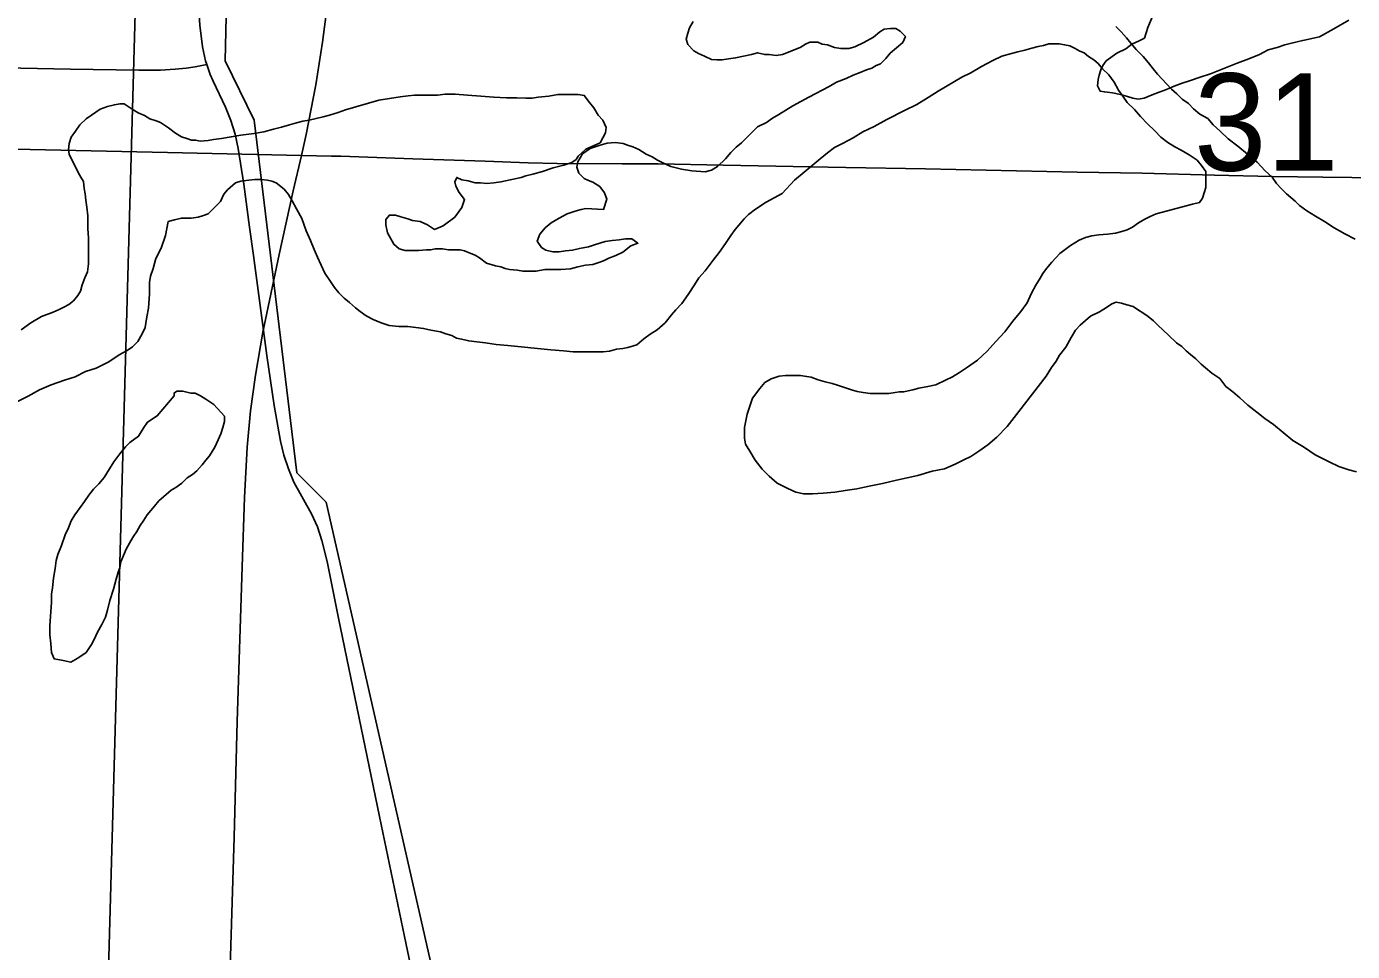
# Model space of a CAD drawing. Extents: x 2.4 to 73.1, y 4.5 to 25.6.
# Drawn here: x 46.0033 to 46.2883, y 18.6289 to 18.8278 of the extents above; entities that cross this region are included whole.
import ezdxf

# ---------------------------------------------------------------- set-up
doc = ezdxf.new("R2010")
doc.units = 0
for name, color, linetype in [('GM_X_Major_River', 7, 'Continuous'), ('GM_X_Minor_Lake', 7, 'Continuous'), ('GM_X_Minor_River', 7, 'Continuous'), ('GM_X_Section', 7, 'Continuous'), ('GM_X_Section_Text', 7, 'Continuous'), ('GM_X_State_Route', 7, 'Continuous'), ('GM_X_Township_Road', 7, 'Continuous')]:
    doc.layers.add(name, color=color, linetype=linetype)

msp = doc.modelspace()

# ---------------------------------------------------------------- linework, layer by layer
at = {"layer": 'GM_X_Major_River'}
for points in [[(46.24565, 18.8308), (46.24431, 18.82757), (46.24354, 18.82529), (46.2424, 18.82473), (46.24088, 18.82397), (46.23955, 18.82302), (46.23764, 18.82208), (46.23536, 18.82038), (46.2346, 18.81943), (46.23422, 18.81848), (46.23383, 18.81734), (46.23364, 18.81639), (46.23345, 18.81506), (46.23402, 18.81392), (46.23497, 18.81372), (46.23668, 18.81353), (46.23839, 18.81314), (46.23991, 18.81276), (46.24105, 18.81238), (46.24219, 18.81218), (46.24352, 18.81237), (46.24523, 18.81313), (46.24676, 18.81369), (46.24828, 18.81426), (46.24961, 18.81482), (46.25056, 18.8152), (46.2517, 18.81558), (46.25323, 18.81614), (46.25551, 18.8169), (46.25779, 18.81765), (46.26065, 18.81878), (46.2635, 18.81991), (46.26597, 18.82086), (46.26826, 18.8218), (46.27016, 18.82275), (46.27206, 18.82331), (46.27377, 18.82388), (46.27549, 18.82425), (46.27758, 18.82482), (46.28119, 18.82557), (46.28424, 18.82727), (46.28747, 18.82916)], [(46.14656, 18.82885), (46.14579, 18.82752), (46.14541, 18.82638), (46.14503, 18.82505), (46.14541, 18.82391), (46.14674, 18.82258), (46.14769, 18.822), (46.14901, 18.82143), (46.15053, 18.82067), (46.15167, 18.82066), (46.15282, 18.82066), (46.15415, 18.82084), (46.15567, 18.82103), (46.15738, 18.8214), (46.15909, 18.82178), (46.16042, 18.82215), (46.16194, 18.82177), (46.1629, 18.82177), (46.16442, 18.82157), (46.16575, 18.82176), (46.16955, 18.82327), (46.17069, 18.82403), (46.17165, 18.8244), (46.17336, 18.8244), (46.17431, 18.82401), (46.17545, 18.82382), (46.17697, 18.82325), (46.1783, 18.82305), (46.18001, 18.82305), (46.18134, 18.82342), (46.18325, 18.82437), (46.18534, 18.8255), (46.18667, 18.82664), (46.18762, 18.82721), (46.18896, 18.82739), (46.1901, 18.82739), (46.19105, 18.82681), (46.19218, 18.82567), (46.19161, 18.82434), (46.19028, 18.82321), (46.18894, 18.82207), (46.18799, 18.82093), (46.18685, 18.8198), (46.1859, 18.81942), (46.18495, 18.81885)], [(46.24067, 18.82419), (46.23972, 18.82534), (46.23858, 18.82667), (46.23744, 18.82782)], [(46.13141, 18.75858), (46.13255, 18.75876), (46.13445, 18.75933), (46.13597, 18.76065), (46.13731, 18.7616), (46.13883, 18.76254), (46.14054, 18.76406), (46.14188, 18.76577), (46.14283, 18.7669), (46.14416, 18.76823), (46.1455, 18.77013), (46.14683, 18.77221), (46.14779, 18.77373), (46.14912, 18.77525), (46.15083, 18.77752), (46.15217, 18.77923), (46.1535, 18.78113), (46.15465, 18.78283), (46.1556, 18.78416), (46.15636, 18.78511), (46.15751, 18.78644), (46.15846, 18.78738), (46.15998, 18.78852), (46.16227, 18.79003), (46.16569, 18.79192), (46.16836, 18.79476), (46.17045, 18.79647), (46.17388, 18.79931), (46.17541, 18.80063), (46.17693, 18.80177), (46.17883, 18.80271), (46.18092, 18.80385), (46.18302, 18.80517), (46.18549, 18.80631), (46.18816, 18.80782), (46.19196, 18.80971), (46.19463, 18.81103), (46.1971, 18.81254), (46.1992, 18.81387), (46.20434, 18.81689), (46.20624, 18.81784), (46.20852, 18.81916), (46.211, 18.82048), (46.2129, 18.82143), (46.21499, 18.82199), (46.21633, 18.82237), (46.21785, 18.82274), (46.21937, 18.82312), (46.2207, 18.82349), (46.22184, 18.82368), (46.22298, 18.82406), (46.22412, 18.82405), (46.22526, 18.82405), (46.22641, 18.82386), (46.22755, 18.82366), (46.22869, 18.82309), (46.22964, 18.82252), (46.23059, 18.82213), (46.23153, 18.82137), (46.23267, 18.82061), (46.23362, 18.81984), (46.23457, 18.8187), (46.2359, 18.81737), (46.23704, 18.81584), (46.23799, 18.81413), (46.23893, 18.8128), (46.23988, 18.81146), (46.2414, 18.80994), (46.24273, 18.80841), (46.24425, 18.80689), (46.24577, 18.80536), (46.24709, 18.80403), (46.24861, 18.80288), (46.25013, 18.80193), (46.25146, 18.80117), (46.25317, 18.80021), (46.25488, 18.79906), (46.25583, 18.79792), (46.25678, 18.79659), (46.25678, 18.79564), (46.25677, 18.7945), (46.25677, 18.79317), (46.25639, 18.79203), (46.25601, 18.79089), (46.25543, 18.78994), (46.25391, 18.78956), (46.24611, 18.7875), (46.24478, 18.78693), (46.24364, 18.78637), (46.24231, 18.78561), (46.24097, 18.78466), (46.23983, 18.7841), (46.23869, 18.78372), (46.23736, 18.78334), (46.23565, 18.78316), (46.23375, 18.78297), (46.23222, 18.78279), (46.23089, 18.78241), (46.22956, 18.78185), (46.22766, 18.78071), (46.22537, 18.77901)], [(46.28888, 18.78205), (46.2866, 18.78319), (46.28432, 18.78453), (46.28224, 18.78587), (46.28034, 18.78701), (46.27844, 18.78816), (46.27692, 18.78931), (46.27597, 18.79026), (46.27502, 18.79102), (46.27407, 18.79178), (46.27293, 18.79293), (46.27198, 18.79407), (46.27104, 18.7954), (46.26952, 18.79674), (46.26781, 18.79865), (46.26572, 18.80036), (46.26363, 18.80208), (46.26154, 18.80361), (46.25984, 18.80532), (46.25832, 18.80666), (46.25718, 18.80799), (46.25547, 18.80895), (46.25414, 18.81009), (46.253, 18.81123), (46.25167, 18.81219), (46.25053, 18.81333), (46.24939, 18.81429), (46.24636, 18.81753), (46.24541, 18.81867), (46.24446, 18.82), (46.24332, 18.82134), (46.2418, 18.82286), (46.24067, 18.82419)], [(46.18495, 18.81885), (46.1838, 18.81847), (46.18247, 18.81791), (46.18095, 18.81734), (46.17943, 18.81659), (46.17734, 18.81583), (46.17581, 18.81489), (46.17429, 18.81413), (46.17296, 18.81338), (46.17143, 18.81262), (46.16972, 18.81167), (46.16801, 18.81073), (46.16649, 18.80978), (46.16496, 18.80884), (46.16363, 18.80808), (46.1623, 18.80714), (46.16039, 18.80619), (46.15697, 18.80278), (46.15582, 18.80183), (46.15468, 18.8007), (46.15354, 18.79937), (46.15182, 18.79766), (46.15049, 18.79691), (46.14916, 18.79653), (46.14631, 18.79673), (46.14403, 18.79712), (46.14175, 18.79769), (46.14003, 18.79846), (46.1389, 18.79903), (46.13776, 18.7998), (46.13643, 18.80037), (46.13491, 18.80133), (46.13358, 18.8019), (46.13244, 18.80228), (46.13149, 18.80267), (46.12978, 18.80286), (46.12806, 18.80268), (46.12654, 18.8023), (46.12445, 18.80155), (46.12274, 18.80041), (46.12174, 18.79872), (46.12159, 18.79757), (46.12197, 18.79623), (46.12311, 18.79509), (46.12406, 18.79471), (46.12501, 18.79432), (46.12653, 18.79337), (46.12747, 18.79204), (46.12804, 18.7907), (46.12728, 18.78843), (46.12347, 18.78863), (46.12252, 18.78844), (46.12119, 18.78806), (46.11948, 18.7875), (46.11777, 18.78655), (46.11605, 18.78561), (46.11472, 18.78447), (46.11358, 18.78315), (46.113, 18.78163), (46.11395, 18.78029), (46.1149, 18.77972), (46.11642, 18.77934), (46.11775, 18.77933), (46.11909, 18.77952), (46.12061, 18.7797), (46.12213, 18.78008), (46.12403, 18.78045), (46.12536, 18.78083), (46.1265, 18.78121), (46.12764, 18.78158), (46.12917, 18.78177), (46.13069, 18.78195), (46.13202, 18.78214), (46.13335, 18.78214), (46.13468, 18.78118), (46.13316, 18.78062), (46.13144, 18.77929), (46.12992, 18.77854), (46.1284, 18.77797), (46.12726, 18.7774), (46.12631, 18.77703), (46.12497, 18.77665), (46.12345, 18.77646), (46.12174, 18.77609), (46.12022, 18.77571), (46.11813, 18.77553), (46.11642, 18.77554), (46.1147, 18.77554), (46.1128, 18.77517), (46.11185, 18.77517), (46.1109, 18.77517), (46.10995, 18.77517), (46.10881, 18.77537), (46.1071, 18.77556), (46.10615, 18.77576), (46.1052, 18.77614), (46.10406, 18.77633), (46.10216, 18.77691), (46.10064, 18.77805), (46.09969, 18.77863), (46.09874, 18.77901)], [(46.0406, 18.80313), (46.03965, 18.80332), (46.0387, 18.80333), (46.03775, 18.80371), (46.03661, 18.80409), (46.03528, 18.80486), (46.03376, 18.806), (46.03205, 18.80715), (46.0311, 18.80753), (46.02977, 18.80791), (46.02863, 18.80868), (46.0273, 18.80925), (46.02597, 18.81001), (46.02426, 18.81116), (46.02331, 18.81116), (46.02217, 18.81098), (46.02065, 18.8106), (46.01913, 18.81003), (46.01722, 18.80871), (46.01608, 18.80795), (46.01475, 18.80663), (46.01379, 18.8053), (46.01284, 18.80397), (46.01246, 18.80264), (46.01227, 18.80131), (46.01245, 18.80036), (46.01435, 18.79637), (46.01492, 18.79541), (46.01549, 18.79446), (46.01567, 18.79294), (46.01586, 18.7918), (46.01605, 18.79047), (46.01624, 18.78895), (46.01642, 18.78705), (46.01642, 18.78572), (46.01642, 18.78439), (46.0166, 18.7823), (46.0166, 18.78115), (46.0166, 18.77963), (46.0166, 18.77811), (46.01659, 18.77678), (46.0164, 18.77507), (46.01583, 18.77374), (46.01525, 18.77223), (46.01487, 18.7709), (46.0143, 18.76995), (46.01335, 18.76881), (46.01239, 18.76805), (46.01144, 18.76749), (46.0103, 18.76692), (46.00897, 18.76635), (46.0065, 18.76541), (46.00421, 18.76409), (46.00212, 18.76257)], [(46.09874, 18.77901), (46.09741, 18.77958), (46.09646, 18.77978), (46.09532, 18.77978), (46.09399, 18.77978), (46.09266, 18.77998), (46.09114, 18.77998), (46.09018, 18.7798), (46.08923, 18.7798), (46.08752, 18.77961), (46.086, 18.77962), (46.08467, 18.77962), (46.08334, 18.78001), (46.0822, 18.78096), (46.08087, 18.78343), (46.0805, 18.78515), (46.0805, 18.78629), (46.08126, 18.78723), (46.08259, 18.78723), (46.08373, 18.78685), (46.08525, 18.78646), (46.0862, 18.78608), (46.08791, 18.78588), (46.08943, 18.78512), (46.09095, 18.78416), (46.09286, 18.78492), (46.09533, 18.78681), (46.09686, 18.7889), (46.09743, 18.79061), (46.09629, 18.79213), (46.09553, 18.79346), (46.09534, 18.79441), (46.09573, 18.79536), (46.09687, 18.79479), (46.0982, 18.7946), (46.09972, 18.79421), (46.10086, 18.79421), (46.10219, 18.79401), (46.10371, 18.7942), (46.10523, 18.79438), (46.10961, 18.79532), (46.11056, 18.7957), (46.11208, 18.79607), (46.11417, 18.79664), (46.11646, 18.79739), (46.11874, 18.79795), (46.12045, 18.79852), (46.12141, 18.79922), (46.12187, 18.79989), (46.12351, 18.80144), (46.12654, 18.80275), (46.12769, 18.80496), (46.12788, 18.8061), (46.12712, 18.80762), (46.12617, 18.80876), (46.12523, 18.81029), (46.12428, 18.81143), (46.12314, 18.81296), (46.12181, 18.81315), (46.12067, 18.81315), (46.11934, 18.81316), (46.11744, 18.81316), (46.11553, 18.81279), (46.11325, 18.8126), (46.11192, 18.81242), (46.11059, 18.81242), (46.10869, 18.81243), (46.10641, 18.81244), (46.10375, 18.81263), (46.10089, 18.81283), (46.09804, 18.81303), (46.09538, 18.81323), (46.09329, 18.81324), (46.09158, 18.81305), (46.08967, 18.81306), (46.08853, 18.81306), (46.08758, 18.81306), (46.08663, 18.81306), (46.0853, 18.81288), (46.08359, 18.81269), (46.08131, 18.81232), (46.07903, 18.81195), (46.0718, 18.80988), (46.07027, 18.80931), (46.06837, 18.80875), (46.06704, 18.80837), (46.06552, 18.808), (46.064, 18.80762), (46.06266, 18.80743), (46.06133, 18.80706), (46.05981, 18.80668), (46.0581, 18.80612), (46.05639, 18.80574), (46.0543, 18.80518), (46.0522, 18.8048), (46.04935, 18.80443), (46.04726, 18.80406), (46.04516, 18.80369), (46.04345, 18.8035), (46.04231, 18.80331), (46.0406, 18.80313)], [(46.00133, 18.74718), (46.00361, 18.74831), (46.00609, 18.74964), (46.00856, 18.75077), (46.01141, 18.75171), (46.0137, 18.75247), (46.01598, 18.7536), (46.01826, 18.75435), (46.02093, 18.75567), (46.02321, 18.75719), (46.02492, 18.75813), (46.02607, 18.75889), (46.02721, 18.76003), (46.02816, 18.76174), (46.02874, 18.76306), (46.02893, 18.76401), (46.02912, 18.76534), (46.02951, 18.76724), (46.0297, 18.77028), (46.02971, 18.77275), (46.0299, 18.77408), (46.03047, 18.77579), (46.03105, 18.77788), (46.03219, 18.78016), (46.03315, 18.78282), (46.03372, 18.78585), (46.03505, 18.78623), (46.03658, 18.78661), (46.03867, 18.7866), (46.04019, 18.78679), (46.04133, 18.78716), (46.04228, 18.78754), (46.04495, 18.79019), (46.04571, 18.79171), (46.04648, 18.79266), (46.04819, 18.79417), (46.04933, 18.79455), (46.05104, 18.79474), (46.05237, 18.79492), (46.05371, 18.79492), (46.05504, 18.79472), (46.05599, 18.79453), (46.05694, 18.79415), (46.05864, 18.79281), (46.05959, 18.79167), (46.06035, 18.79034), (46.0613, 18.78862), (46.06244, 18.78653), (46.06338, 18.78387), (46.06433, 18.78177), (46.06509, 18.77987), (46.06584, 18.77816), (46.0666, 18.77644), (46.06736, 18.77473), (46.0685, 18.77321), (46.06944, 18.77168), (46.07039, 18.77054), (46.07153, 18.7694), (46.07267, 18.76844), (46.074, 18.7673), (46.07495, 18.76654), (46.07628, 18.76558), (46.0778, 18.76482), (46.07951, 18.76405), (46.08122, 18.76348), (46.08331, 18.76328), (46.08521, 18.76328), (46.08692, 18.76308), (46.08863, 18.76288), (46.09015, 18.7625), (46.09224, 18.76211), (46.09338, 18.76173), (46.09471, 18.76135), (46.09566, 18.76077), (46.0968, 18.76058), (46.09832, 18.76019), (46.10003, 18.76), (46.10194, 18.7598), (46.10422, 18.75942), (46.10669, 18.75922), (46.116, 18.75824), (46.11866, 18.75804), (46.12076, 18.75785), (46.12266, 18.75784), (46.12418, 18.75784), (46.1257, 18.75783), (46.12722, 18.75783), (46.12855, 18.75801), (46.13007, 18.75839), (46.13141, 18.75858)], [(46.22537, 18.77901), (46.22366, 18.77711), (46.22251, 18.77579), (46.22175, 18.77465), (46.22118, 18.7737), (46.22023, 18.77218), (46.21927, 18.77047), (46.21832, 18.76839), (46.21698, 18.76649), (46.21527, 18.7644), (46.21355, 18.76213), (46.21165, 18.76004), (46.20974, 18.75796), (46.20765, 18.75606), (46.20555, 18.75455), (46.20384, 18.75342), (46.20232, 18.75247), (46.20079, 18.75171), (46.1987, 18.75077), (46.19699, 18.7504), (46.19509, 18.75002), (46.19375, 18.74965), (46.1928, 18.74946), (46.19185, 18.74927), (46.1909, 18.74927), (46.18995, 18.74909), (46.18862, 18.7489), (46.18748, 18.7489), (46.18653, 18.74891), (46.18558, 18.74891), (46.18463, 18.74891), (46.18311, 18.74911), (46.18178, 18.7493), (46.18063, 18.74969), (46.17759, 18.75064), (46.17645, 18.75103), (46.17493, 18.75141), (46.17341, 18.7518), (46.17189, 18.75237), (46.17094, 18.75256), (46.16961, 18.75276), (46.1679, 18.75276), (46.16638, 18.75277), (46.16505, 18.75258), (46.16334, 18.75202), (46.162, 18.75126), (46.16086, 18.74993), (46.15934, 18.74785), (46.15819, 18.74443), (46.15761, 18.74158), (46.15761, 18.7393), (46.1578, 18.73797), (46.15874, 18.73645), (46.15988, 18.73454), (46.1614, 18.73264), (46.16292, 18.73111), (46.16463, 18.72959), (46.16691, 18.72844), (46.16862, 18.72767), (46.17033, 18.72729), (46.17223, 18.72728), (46.17451, 18.72747), (46.17698, 18.72765), (46.17926, 18.72802), (46.18174, 18.72839), (46.1844, 18.72896), (46.18725, 18.72952), (46.1903, 18.73027), (46.19486, 18.73121), (46.19791, 18.73215), (46.20057, 18.73271), (46.20285, 18.73365), (46.20475, 18.7346), (46.20628, 18.73535), (46.20799, 18.73649), (46.20989, 18.73781), (46.2118, 18.73952), (46.21408, 18.74179), (46.21656, 18.74502), (46.22247, 18.7526), (46.22361, 18.7545), (46.22457, 18.75582), (46.22533, 18.75715), (46.22667, 18.75886), (46.22781, 18.76095), (46.22876, 18.76246), (46.22972, 18.7636), (46.23086, 18.76455), (46.232, 18.76549), (46.2339, 18.76644), (46.23543, 18.76738), (46.23657, 18.76814), (46.23752, 18.76852), (46.23866, 18.76833), (46.2398, 18.76794), (46.24113, 18.76756), (46.24227, 18.76679), (46.24322, 18.76622), (46.24436, 18.76546), (46.2455, 18.7645), (46.24645, 18.76355)], [(46.24645, 18.76355), (46.24873, 18.76145), (46.25043, 18.75974), (46.25157, 18.75897), (46.25252, 18.75802), (46.25347, 18.75726), (46.25461, 18.7563), (46.25575, 18.75516), (46.2567, 18.7544), (46.25803, 18.75325), (46.25974, 18.75211), (46.26107, 18.75039), (46.26258, 18.74925), (46.2641, 18.74791), (46.26581, 18.74639), (46.26771, 18.74486), (46.26942, 18.74353), (46.27132, 18.74219), (46.27341, 18.74047), (46.27549, 18.73876), (46.27796, 18.73723), (46.28024, 18.7357), (46.28328, 18.73417), (46.28537, 18.73321), (46.28746, 18.73245), (46.28917, 18.73206)]]:
    msp.add_lwpolyline(points, dxfattribs=at)
at = {"layer": 'GM_X_Minor_Lake'}
for points in [[(46.03499, 18.74841), (46.03137, 18.74405), (46.02927, 18.74273), (46.02851, 18.74159), (46.02736, 18.73969), (46.02546, 18.73837), (46.02451, 18.73742), (46.02336, 18.7359), (46.02203, 18.7342), (46.02108, 18.73268), (46.01993, 18.73078), (46.01879, 18.72945), (46.01765, 18.72832), (46.01669, 18.72699), (46.01574, 18.72566), (46.01479, 18.72433), (46.01364, 18.72282), (46.01288, 18.72149), (46.01231, 18.71997), (46.01154, 18.71845), (46.01078, 18.71617), (46.01001, 18.71428), (46.00963, 18.71295), (46.00944, 18.71124), (46.00905, 18.70915), (46.00886, 18.70706), (46.00867, 18.70573), (46.00866, 18.70402), (46.00827, 18.69889), (46.00827, 18.69794), (46.00827, 18.69699), (46.00846, 18.69508), (46.00864, 18.69318), (46.00921, 18.69185), (46.01111, 18.69147), (46.01282, 18.69108), (46.01378, 18.69165), (46.01473, 18.69222), (46.01606, 18.69316), (46.0172, 18.69487), (46.01778, 18.69601), (46.01854, 18.69753), (46.01949, 18.69923), (46.02026, 18.70075), (46.02064, 18.70227), (46.02121, 18.70436), (46.02198, 18.70683), (46.02255, 18.70892), (46.02294, 18.71044), (46.02332, 18.71139), (46.02351, 18.71271), (46.02408, 18.71404), (46.02466, 18.71537), (46.02542, 18.7167), (46.02618, 18.71803), (46.02695, 18.71917), (46.02771, 18.72049), (46.02847, 18.72163), (46.02923, 18.72277), (46.03, 18.72372), (46.03076, 18.72467), (46.03171, 18.7258), (46.03438, 18.72808), (46.03533, 18.72864), (46.03666, 18.72959), (46.0378, 18.73073), (46.03895, 18.73148), (46.0399, 18.73224), (46.04104, 18.73357), (46.0418, 18.73452), (46.04257, 18.73546), (46.04371, 18.73736), (46.04448, 18.73888), (46.04505, 18.74021), (46.04543, 18.74154), (46.04581, 18.74287), (46.04582, 18.74401), (46.04354, 18.74648), (46.04183, 18.74763), (46.04069, 18.74839), (46.03955, 18.74897), (46.0386, 18.74897), (46.03689, 18.74936), (46.03556, 18.74936), (46.03499, 18.74898), (46.03499, 18.7486), (46.03499, 18.74841)], [(46.03499, 18.74841), (46.03137, 18.74405), (46.02927, 18.74273), (46.02851, 18.74159), (46.02736, 18.73969), (46.02546, 18.73837), (46.02451, 18.73742), (46.02336, 18.7359), (46.02203, 18.7342), (46.02108, 18.73268), (46.01993, 18.73078), (46.01879, 18.72945), (46.01765, 18.72832), (46.01669, 18.72699), (46.01574, 18.72566), (46.01479, 18.72433), (46.01364, 18.72282), (46.01288, 18.72149), (46.01231, 18.71997), (46.01154, 18.71845), (46.01078, 18.71617), (46.01001, 18.71428), (46.00963, 18.71295), (46.00944, 18.71124), (46.00905, 18.70915), (46.00886, 18.70706), (46.00867, 18.70573), (46.00866, 18.70402), (46.00827, 18.69889), (46.00827, 18.69794), (46.00827, 18.69699), (46.00846, 18.69508), (46.00864, 18.69318), (46.00921, 18.69185), (46.01111, 18.69147), (46.01282, 18.69108), (46.01378, 18.69165), (46.01473, 18.69222), (46.01606, 18.69316), (46.0172, 18.69487), (46.01778, 18.69601), (46.01854, 18.69753), (46.01949, 18.69923), (46.02026, 18.70075)], [(46.02026, 18.70075), (46.02064, 18.70227), (46.02121, 18.70436), (46.02198, 18.70683), (46.02255, 18.70892), (46.02294, 18.71044), (46.02332, 18.71139), (46.02351, 18.71271), (46.02408, 18.71404), (46.02466, 18.71537), (46.02542, 18.7167), (46.02618, 18.71803), (46.02695, 18.71917), (46.02771, 18.72049), (46.02847, 18.72163), (46.02923, 18.72277), (46.03, 18.72372), (46.03076, 18.72467), (46.03171, 18.7258), (46.03438, 18.72808), (46.03533, 18.72864), (46.03666, 18.72959), (46.0378, 18.73073), (46.03895, 18.73148), (46.0399, 18.73224), (46.04104, 18.73357), (46.0418, 18.73452), (46.04257, 18.73546), (46.04371, 18.73736), (46.04448, 18.73888), (46.04505, 18.74021), (46.04543, 18.74154), (46.04581, 18.74287), (46.04582, 18.74401), (46.04354, 18.74648), (46.04183, 18.74763), (46.04069, 18.74839), (46.03955, 18.74897), (46.0386, 18.74897), (46.03689, 18.74936), (46.03556, 18.74936), (46.03499, 18.74898), (46.03499, 18.7486), (46.03499, 18.74841)]]:
    msp.add_lwpolyline(points, dxfattribs=at)
at = {"layer": 'GM_X_Minor_River'}
msp.add_lwpolyline([(46.05865, 19.38006), (46.04596, 18.82041), (46.05221, 18.80766), (46.06138, 18.7318), (46.06765, 18.72551), (46.11707, 18.50812), (46.16015, 18.45858), (46.21851, 18.10511)], dxfattribs=at)
at = {"layer": 'GM_X_Section'}
for points in [[(45.52964, 19.07808), (46.0333, 19.06972), (46.01926, 18.56597), (45.51867, 18.57616)], [(46.52121, 19.06037), (46.5083, 18.5566), (46.01926, 18.56597), (46.0333, 19.06972)]]:
    msp.add_lwpolyline(points, close=True, dxfattribs=at)
at = {"layer": 'GM_X_State_Route'}
for points in [[(46.06235, 18.80007), (46.06336, 18.80457), (46.06542, 18.81523), (46.06692, 18.82442), (46.06791, 18.83211), (46.06876, 18.84138), (46.06936, 18.85223), (46.07065, 18.89883), (46.07128, 18.92058), (46.07151, 18.93015)], [(46.04965, 18.7116), (46.05013, 18.72649), (46.05071, 18.73737), (46.05141, 18.74513), (46.05246, 18.75284), (46.05407, 18.76205), (46.05757, 18.77879), (46.06061, 18.79246), (46.06235, 18.80007)], [(46.03241, 18.10511), (46.03288, 18.12058), (46.03346, 18.147), (46.0342, 18.17652), (46.03569, 18.234), (46.03658, 18.2713), (46.03689, 18.28232), (46.03732, 18.29615), (46.03818, 18.32878), (46.03909, 18.3614), (46.04179, 18.45151), (46.0431, 18.4919), (46.04462, 18.54161), (46.04526, 18.56336), (46.04675, 18.61619), (46.04787, 18.65347), (46.04856, 18.67833), (46.04965, 18.7116)]]:
    msp.add_lwpolyline(points, dxfattribs=at)
at = {"layer": 'GM_X_Township_Road'}
for points in [[(46.04205, 18.81961), (46.04177, 18.82043), (46.04109, 18.82345), (46.04052, 18.82807), (46.04003, 18.83581), (46.03983, 18.84356), (46.03989, 18.85131), (46.04019, 18.86218), (46.04066, 18.88391), (46.04129, 18.91342), (46.04172, 18.9305), (46.04186, 18.93827), (46.04218, 18.95053)], [(45.77533, 18.82207), (45.78878, 18.82168), (45.80899, 18.82131), (45.8323, 18.82076), (45.85373, 18.8205), (45.86, 18.8204), (45.8803, 18.82025), (45.88908, 18.82021), (45.93918, 18.81977), (45.95446, 18.81973), (45.97314, 18.81942), (45.9949, 18.81901), (46.01274, 18.8186), (46.02738, 18.8184), (46.03205, 18.81841), (46.03524, 18.81862), (46.03757, 18.81887), (46.0395, 18.81912), (46.04205, 18.81961)], [(46.0874, 18.61841), (46.08449, 18.63208), (46.07913, 18.65794), (46.07033, 18.70054), (46.06788, 18.71272), (46.06677, 18.71725), (46.06578, 18.72019), (46.06451, 18.72302), (46.06075, 18.72981), (46.05955, 18.73267), (46.05859, 18.73561), (46.05787, 18.73863), (46.05651, 18.74628), (46.05494, 18.75703), (46.05349, 18.7678), (46.05205, 18.77855), (46.0512, 18.78468), (46.04995, 18.79391), (46.04876, 18.80158), (46.04813, 18.80462), (46.04722, 18.80759), (46.04607, 18.81046), (46.04338, 18.81607), (46.04276, 18.81749), (46.04205, 18.81961)], [(45.81711, 18.80523), (45.81763, 18.80524), (45.84248, 18.80482), (45.87665, 18.80386), (45.9015, 18.80315), (45.91237, 18.8029), (45.92946, 18.8026), (45.95431, 18.80222), (45.96518, 18.80198), (45.98072, 18.80179), (46.00402, 18.80134), (46.03354, 18.80069), (46.06235, 18.80007)], [(46.06235, 18.80007), (46.0688, 18.79993), (46.0708, 18.79988), (46.08631, 18.79933), (46.10183, 18.79887), (46.11112, 18.79846), (46.11732, 18.79831), (46.13127, 18.79829), (46.13902, 18.79825), (46.153, 18.79798), (46.1794, 18.7975), (46.19649, 18.79717), (46.22911, 18.7965), (46.24309, 18.79626), (46.25862, 18.79582), (46.27104, 18.79557), (46.28191, 18.79543), (46.30053, 18.79519), (46.3114, 18.79497), (46.31884, 18.7948)]]:
    msp.add_lwpolyline(points, dxfattribs=at)

# ---------------------------------------------------------------- texts
at = {"layer": 'GM_X_Section_Text'}
msp.add_text('31', height=0.020928, rotation=0, dxfattribs=at).set_placement((46.25422, 18.79679))

doc.saveas('drawing.dxf')
